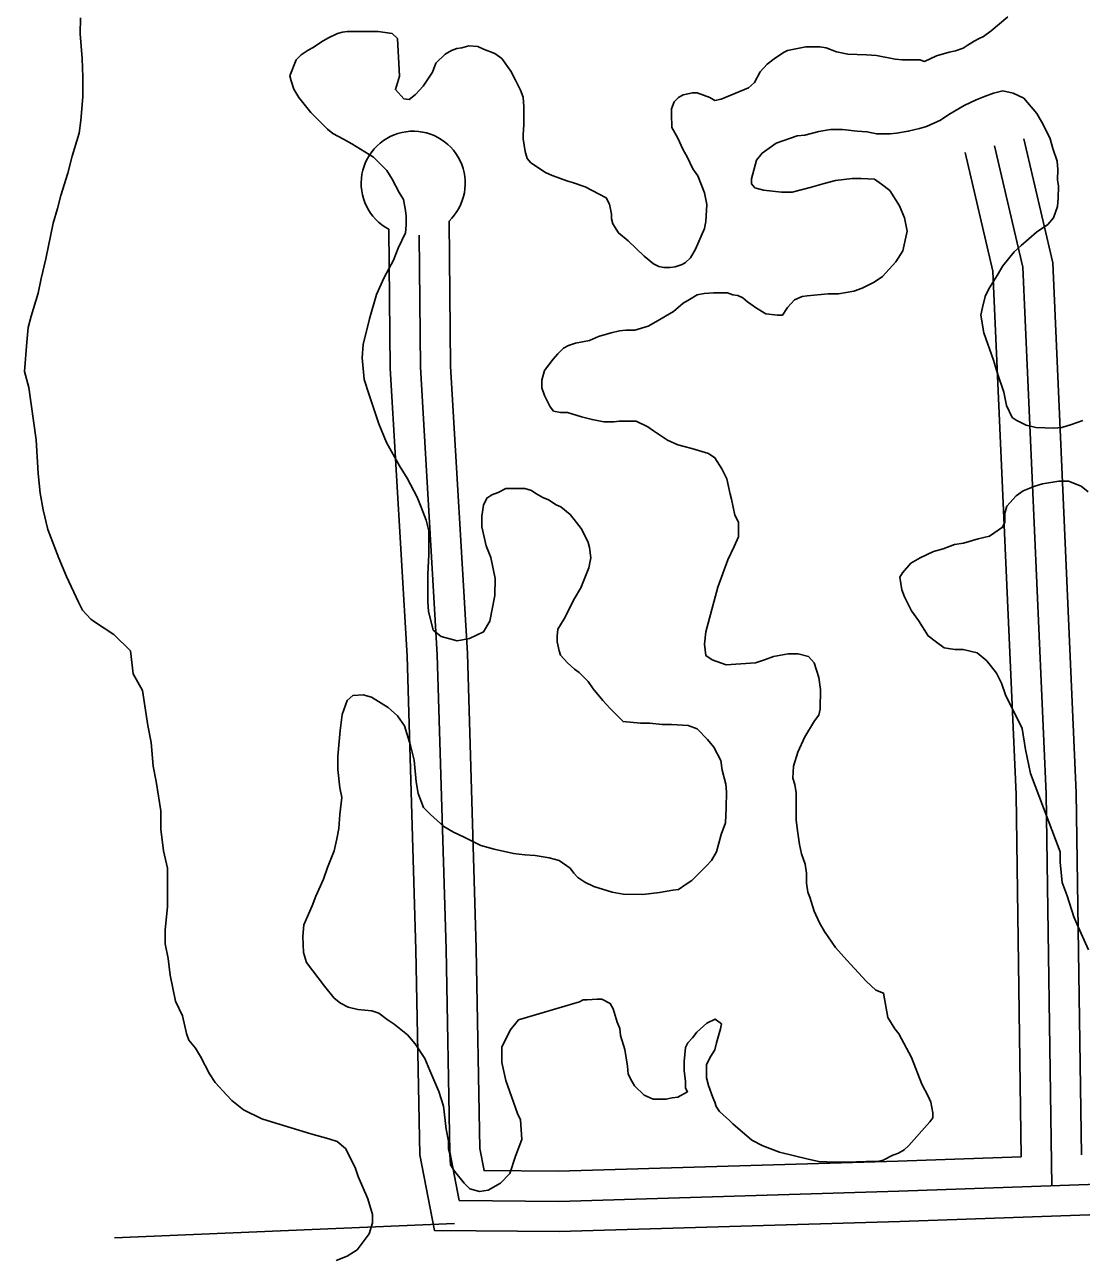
# Model space of a CAD drawing. Extents: x 3313442 to 3351311, y 721974 to 747360.
# Drawn here: x 3333451 to 3333977, y 727802 to 728415 of the extents above; entities that cross this region are included whole.
import ezdxf

# ---------------------------------------------------------------- set-up
doc = ezdxf.new("R2010")
doc.units = 0
doc.layers.add('V-ROAD-CNTR', color=7, linetype='Continuous')
doc.layers.add('V-SITE-VEGE', color=7, linetype='Continuous')

msp = doc.modelspace()

# ---------------------------------------------------------------- linework, layer by layer
at = {"layer": 'V-ROAD-CNTR'}
for points in [[(3333977.19, 727852.91), (3333974.67, 728033.01), (3333962.96, 728296.72), (3333948.5, 728358.52)], [(3333947.2, 727851.86), (3333944.68, 728032.13), (3333933.11, 728292.61), (3333919.29, 728351.68)], [(3333962.4, 727837.38), (3333959.67, 728032.57), (3333948.03, 728294.67), (3333933.89, 728355.1)], [(3334249.73, 727832.33), (3334150.96, 727828.98), (3333886.88, 727819.73), (3333717.25, 727814.68), (3333655.1, 727815.24), (3333647.83, 727852.82), (3333645.9, 727954.84), (3333641.55, 728101.11), (3333633.13, 728244.31), (3333632.46, 728313.48)], [(3333947.2, 727851.86), (3333885.9, 727849.71), (3333716.94, 727844.68), (3333679.89, 727845.02), (3333677.77, 727855.97), (3333675.9, 727955.57), (3333671.52, 728102.44), (3333663.12, 728245.33), (3333662.42, 728317.59)], [(3334264.2, 727847.83), (3334150.45, 727843.97), (3333886.39, 727834.72), (3333717.1, 727829.68), (3333667.5, 727830.13), (3333662.8, 727854.4), (3333660.9, 727955.21), (3333656.53, 728101.77), (3333648.13, 728244.82), (3333647.49, 728310.59)], [(3333495.83, 727811.58), (3333665.21, 727818.63)]]:
    msp.add_lwpolyline(points, dxfattribs=at)
msp.add_arc((3333644.57, 728336.39), 25.91, 313.51752, 242.12528, dxfattribs=at)
at = {"layer": 'V-SITE-VEGE'}
for p, q in [((3333478.88, 728418.71), (3333478.85, 728410.7)), ((3333478.85, 728410.7), (3333479.85, 728398.52)), ((3333479.85, 728398.52), (3333480.17, 728389.12)), ((3333480.17, 728389.12), (3333480.14, 728379.39)), ((3333480.14, 728379.39), (3333479.05, 728367.56)), ((3333479.05, 728367.56), (3333478.34, 728361.3)), ((3333478.34, 728361.3), (3333474.82, 728349.83)), ((3333474.82, 728349.83), (3333472.7, 728341.48)), ((3333472.7, 728341.48), (3333469.18, 728330.36)), ((3333469.18, 728330.36), (3333467.42, 728323.76)), ((3333467.42, 728323.76), (3333465.31, 728316.46)), ((3333465.31, 728316.46), (3333461.77, 728298.72)), ((3333461.77, 728298.72), (3333459.3, 728288.99)), ((3333459.3, 728288.99), (3333457.88, 728281.69)), ((3333457.88, 728281.69), (3333454.36, 728270.22)), ((3333452.95, 728264.66), (3333452.23, 728257.35)), ((3333454.36, 728270.22), (3333452.95, 728264.66)), ((3333452.23, 728257.35), (3333451.14, 728242.74)), ((3333451.14, 728242.74), (3333453.2, 728234.73)), ((3333453.2, 728234.73), (3333456.94, 728208.62)), ((3333456.94, 728208.62), (3333457.92, 728191.92)), ((3333457.92, 728191.92), (3333458.93, 728182.17)), ((3333458.93, 728182.17), (3333460.29, 728173.82)), ((3333460.29, 728173.82), (3333462.7, 728164.07)), ((3333462.7, 728164.07), (3333468.22, 728149.78)), ((3333468.22, 728149.78), (3333472.01, 728140.72)), ((3333472.01, 728140.72), (3333477.88, 728127.83)), ((3333477.88, 728127.83), (3333479.96, 728123.99)), ((3333479.96, 728123.99), (3333484.12, 728119.46)), ((3333484.12, 728119.46), (3333485.85, 728118.06)), ((3333485.85, 728118.06), (3333495.57, 728111.76)), ((3333495.57, 728111.76), (3333503.9, 728103.73)), ((3333503.9, 728103.73), (3333505.25, 728092.24)), ((3333505.25, 728092.24), (3333509.74, 728083.88)), ((3333509.74, 728083.88), (3333512.46, 728066.47)), ((3333512.46, 728066.47), (3333514.18, 728058.11)), ((3333514.18, 728058.11), (3333515.18, 728046.28)), ((3333515.18, 728046.28), (3333516.54, 728038.62)), ((3333516.54, 728038.62), (3333518.93, 728024)), ((3333518.93, 728024), (3333518.9, 728014.95)), ((3333518.9, 728014.95), (3333520.25, 728004.16)), ((3333520.25, 728004.16), (3333522.31, 727995.46)), ((3333522.31, 727995.46), (3333522.25, 727976.32)), ((3333522.25, 727976.32), (3333521.16, 727964.84)), ((3333521.16, 727964.84), (3333521.14, 727957.88)), ((3333521.14, 727957.88), (3333522.51, 727950.57)), ((3333522.51, 727950.57), (3333523.52, 727942.22)), ((3333523.52, 727942.22), (3333526.26, 727929.33)), ((3333526.26, 727929.33), (3333529.72, 727922.02)), ((3333529.72, 727922.02), (3333531.77, 727913.31)), ((3333531.77, 727913.31), (3333532.8, 727909.83)), ((3333532.8, 727909.83), (3333536.27, 727905.99)), ((3333536.27, 727905.99), (3333538.69, 727901.8)), ((3333538.69, 727901.8), (3333543.19, 727893.09)), ((3333543.19, 727893.09), (3333545.95, 727888.91)), ((3333545.95, 727888.91), (3333551.85, 727882.62)), ((3333551.85, 727882.62), (3333554.27, 727879.83)), ((3333554.27, 727879.83), (3333560.17, 727875.29)), ((3333560.17, 727875.29), (3333569.21, 727870.73)), ((3333569.21, 727870.73), (3333574.07, 727869.32)), ((3333574.07, 727869.32), (3333593.54, 727863.34)), ((3333593.54, 727863.34), (3333602.57, 727860.87)), ((3333602.57, 727860.87), (3333606.74, 727859.47)), ((3333606.74, 727859.47), (3333610.91, 727855.98)), ((3333610.91, 727855.98), (3333615.74, 727846.57)), ((3333615.74, 727846.57), (3333617.12, 727842.04)), ((3333617.12, 727842.04), (3333621.96, 727830.89)), ((3333621.96, 727830.89), (3333624.36, 727823.22)), ((3333624.36, 727823.22), (3333624.35, 727819.05)), ((3333624.35, 727819.05), (3333622.59, 727813.49)), ((3333622.59, 727813.49), (3333616.65, 727805.5)), ((3333616.65, 727805.5), (3333611.77, 727802.39)), ((3333611.77, 727802.39), (3333606.19, 727800.32))]:
    msp.add_line(p, q, dxfattribs=at)
for points in [[(3333786.19, 728340.06), (3333783.77, 728343.55), (3333781.01, 728349.47), (3333778.93, 728352.96), (3333776.17, 728359.23), (3333773.4, 728364.11), (3333773.08, 728370.72), (3333773.09, 728373.51), (3333774.49, 728376.98), (3333776.59, 728379.06), (3333779.02, 728380.45), (3333783.55, 728381.47), (3333785.99, 728381.47), (3333792.24, 728379.01), (3333794.67, 728377.61), (3333797.81, 728378.3), (3333811.4, 728383.82), (3333814.54, 728386.59), (3333817.34, 728391.8), (3333820.83, 728395.61), (3333824.32, 728398.38), (3333828.85, 728401.5), (3333830.95, 728402.54), (3333840, 728404.24), (3333846.96, 728404.22), (3333850.09, 728403.86), (3333855.3, 728401.76), (3333860.86, 728400.69), (3333870.25, 728400.31), (3333875.12, 728399.95), (3333884.51, 728398.18), (3333887.99, 728397.82), (3333896.69, 728397.79), (3333899.12, 728397.08), (3333905.05, 728399.85), (3333911.32, 728401.57), (3333914.45, 728402.25), (3333918.28, 728403.63), (3333920.38, 728405.01), (3333923.86, 728407.09), (3333926.3, 728408.47), (3333928.39, 728409.51), (3333932.23, 728412.28), (3333940.6, 728419.21)], [(3333650.95, 728168.64), (3333648.54, 728175.26), (3333646.47, 728180.14), (3333641.63, 728189.55), (3333637.82, 728195.83), (3333631.25, 728207.33), (3333627.46, 728216.74), (3333622.64, 728231.02), (3333620.22, 728238.68), (3333619.22, 728249.47), (3333619.59, 728256.08), (3333622.77, 728268.95), (3333626.29, 728281.11), (3333630.14, 728289.45), (3333634.69, 728298.13), (3333637.15, 728304.04), (3333640.66, 728311.68), (3333641.02, 728315.51), (3333641.04, 728320.03), (3333640.7, 728322.81), (3333639.67, 728328.38), (3333637.59, 728331.87), (3333634.14, 728338.49), (3333631.37, 728342.68), (3333624.78, 728349.31), (3333614.02, 728355.96), (3333609.85, 728358.41), (3333604.64, 728361.21), (3333601.86, 728363.31), (3333593.54, 728371.69), (3333587.65, 728379.01), (3333585.23, 728383.2), (3333583.85, 728387.38), (3333583.16, 728389.82), (3333586.33, 728397.81), (3333588.77, 728400.24), (3333592.26, 728402.66), (3333594.7, 728404.04), (3333598.88, 728406.81), (3333602.02, 728408.54), (3333606.9, 728410.96), (3333609.34, 728411.65), (3333611.77, 728411.99), (3333627.08, 728411.93), (3333634.04, 728410.87), (3333636.81, 728408.42), (3333637.79, 728389.63), (3333635.68, 728383.02), (3333639.84, 728378.49), (3333642.62, 728378.13), (3333645.76, 728380.55), (3333649.61, 728384.72), (3333654.15, 728391.66), (3333655.91, 728396.18), (3333660.45, 728400.69), (3333663.58, 728402.42), (3333666.37, 728403.45), (3333668.81, 728403.79), (3333672.29, 728404.82), (3333676.81, 728404.46), (3333679.59, 728403.06), (3333685.15, 728400.95), (3333688.62, 728398.5), (3333693.12, 728392.22), (3333695.54, 728387.69), (3333697.96, 728382.81), (3333699.34, 728379.33), (3333699.67, 728374.45), (3333699.64, 728365.41), (3333699.28, 728360.54), (3333699.27, 728358.45), (3333700.29, 728352.18), (3333701.33, 728348.7), (3333703.06, 728346.61), (3333710.35, 728341.71), (3333713.82, 728340.31), (3333721.47, 728337.5), (3333723.9, 728336.8), (3333730.16, 728334.69), (3333740.58, 728329.08), (3333742.3, 728325.94), (3333743.33, 728321.07), (3333743.32, 728318.63), (3333744.01, 728316.2), (3333746.78, 728311.66), (3333751.64, 728307.82), (3333759.61, 728300.14), (3333764.12, 728296.29), (3333766.9, 728294.89), (3333769.34, 728294.54), (3333772.47, 728294.53), (3333774.9, 728294.86), (3333778.39, 728295.9), (3333780.13, 728296.94), (3333782.57, 728299.36), (3333785.03, 728303.53), (3333789.58, 728313.95), (3333790.29, 728317.43), (3333790.67, 728325.78), (3333789.65, 728331.7), (3333786.19, 728340.06)], [(3333938.09, 728295.35), (3333943.68, 728302.29), (3333947.17, 728305.41), (3333954.85, 728311.99), (3333960.43, 728315.8), (3333963.23, 728319.27), (3333965.33, 728324.83), (3333965.69, 728329), (3333965.72, 728334.92), (3333965.38, 728338.05), (3333965.4, 728343.27), (3333965.06, 728347.45), (3333963, 728353.72), (3333961.62, 728358.59), (3333958.17, 728365.57), (3333955.06, 728371.14), (3333948.47, 728378.82), (3333943.26, 728381.27), (3333938.04, 728382.33), (3333933.52, 728381.31), (3333928.99, 728379.58), (3333924.81, 728377.86), (3333918.88, 728375.09), (3333911.21, 728370.6), (3333907.02, 728367.83), (3333900.05, 728364.72), (3333896.57, 728363.69), (3333891, 728362.32), (3333885.08, 728361.29), (3333881.95, 728360.95), (3333875.34, 728360.98), (3333870.47, 728362.04), (3333865.6, 728362.4), (3333858.3, 728363.12), (3333852.38, 728363.15), (3333846.46, 728362.12), (3333839.5, 728360.4), (3333835.67, 728360.07), (3333825.22, 728356.28), (3333818.24, 728351.43), (3333815.45, 728347.96), (3333812.98, 728338.58), (3333812.97, 728336.14), (3333814.71, 728334.05), (3333818.88, 728332.99), (3333827.92, 728331.91), (3333833.14, 728331.9), (3333842.19, 728334.3), (3333849.16, 728336.36), (3333854.73, 728337.74), (3333863.08, 728338.75), (3333867.61, 728338.74), (3333874.22, 728338.37), (3333877.69, 728335.92), (3333881.85, 728332.77), (3333886.7, 728325.1), (3333889.11, 728319.18), (3333890.48, 728312.56), (3333888.36, 728302.83), (3333884.86, 728297.27), (3333878.23, 728289.99), (3333874.04, 728287.22), (3333868.12, 728284.11), (3333863.94, 728282.73), (3333856.28, 728281.36), (3333851.06, 728281.38), (3333840.62, 728280.37), (3333838.18, 728280.04), (3333834.35, 728278.31), (3333830.85, 728274.49), (3333828.4, 728270.67), (3333825.97, 728270.68), (3333820.06, 728271.4), (3333815.54, 728274.2), (3333811.03, 728277.34), (3333808.6, 728279.44), (3333806.17, 728280.49), (3333803.74, 728280.85), (3333800.96, 728281.9), (3333794, 728281.93), (3333789.47, 728281.59), (3333785.99, 728280.91), (3333782.15, 728278.49), (3333779.02, 728276.76), (3333774.13, 728272.6), (3333765.41, 728267.41), (3333761.58, 728265.34), (3333754.96, 728263.27), (3333750.44, 728263.29), (3333747.31, 728262.95), (3333743.13, 728261.92), (3333736.86, 728260.2), (3333732.33, 728258.13), (3333725.37, 728256.76), (3333721.88, 728255.73), (3333719.44, 728254.35), (3333716.65, 728251.57), (3333714.2, 728248.8), (3333710.01, 728243.24), (3333708.6, 728238.38), (3333708.59, 728234.55)], [(3333977.84, 728218.32), (3333972.27, 728216.25), (3333967.39, 728214.87), (3333963.56, 728214.54), (3333954.52, 728214.92), (3333949.65, 728215.98), (3333944.78, 728218.43), (3333942.7, 728219.83), (3333939.94, 728225.75), (3333938.57, 728232.37), (3333935.47, 728241.77), (3333933.41, 728248.39), (3333928.58, 728261.98), (3333927.22, 728270.68), (3333927.93, 728274.51), (3333929.34, 728280.07), (3333931.09, 728283.89), (3333935.29, 728290.49), (3333938.09, 728295.35)], [(3333708.59, 728234.55), (3333709.97, 728230.72), (3333712.73, 728225.14), (3333714.46, 728223.05), (3333717.94, 728222.34), (3333721.42, 728222.33), (3333728.37, 728220.22), (3333733.59, 728218.81), (3333739.5, 728217.74), (3333744.37, 728217.73), (3333747.15, 728218.06), (3333755.5, 728218.04), (3333761.41, 728215.23), (3333764.19, 728213.13), (3333771.13, 728208.59), (3333776.34, 728206.13), (3333779.47, 728205.43), (3333783.29, 728204.37), (3333791.64, 728201.91), (3333794.76, 728199.81), (3333798.22, 728194.23), (3333800.64, 728189.35), (3333802.35, 728181.69), (3333803.04, 728179.25), (3333804.75, 728171.24), (3333806.48, 728167.76), (3333806.45, 728160.45), (3333804.35, 728155.59), (3333801.2, 728148.99), (3333796.28, 728135.43), (3333790.29, 728113.19), (3333789.57, 728106.93), (3333790.25, 728101.36), (3333793.37, 728099.26), (3333800.32, 728096.8), (3333814.94, 728097.79), (3333819.46, 728099.17), (3333824, 728100.89), (3333831.31, 728102.26), (3333836.18, 728102.24), (3333841.39, 728100.83), (3333844.16, 728097.69), (3333846.57, 728090.38), (3333847.25, 728084.46), (3333847.22, 728074.72), (3333846.51, 728071.59), (3333844.41, 728068.81), (3333839.52, 728060.82), (3333836.01, 728053.18), (3333833.9, 728046.23), (3333833.53, 728040.32), (3333834.56, 728037.18), (3333835.25, 728033.01), (3333835.2, 728019.44), (3333835.88, 728014.21), (3333836.89, 728007.25), (3333837.92, 728002.72), (3333839.65, 727997.5), (3333840.33, 727992.97), (3333840.31, 727988.1), (3333840.99, 727983.58), (3333842.03, 727981.14), (3333844.09, 727974.17), (3333846.85, 727968.25), (3333849.27, 727964.06), (3333854.81, 727956.04), (3333860.36, 727949.76), (3333870.06, 727939.29), (3333874.92, 727934.75), (3333878.74, 727933.34), (3333880.79, 727921.16), (3333884.25, 727915.58), (3333886.33, 727913.14), (3333892.55, 727901.29), (3333897.73, 727888.05), (3333900.84, 727882.12), (3333902.22, 727878.98), (3333903.24, 727873.76), (3333903.23, 727871.33), (3333901.83, 727869.24), (3333891.36, 727857.45), (3333888.91, 727855.37), (3333886.12, 727853.64), (3333883.34, 727852.6), (3333878.46, 727850.19), (3333875.67, 727849.5), (3333870.1, 727849.52), (3333860.36, 727849.2), (3333854.45, 727849.22), (3333846.44, 727849.6), (3333841.23, 727850.66), (3333826.98, 727854.19), (3333818.64, 727857.35), (3333813.08, 727860.15), (3333803.71, 727868.19), (3333801.98, 727869.93), (3333797.12, 727874.47), (3333795.39, 727876.91), (3333794.7, 727879), (3333793.67, 727881.44), (3333791.6, 727887.36)], [(3333980.76, 727954.91), (3333974.89, 727967.81), (3333973.51, 727971.29), (3333970.07, 727981.74), (3333967.66, 727988.36), (3333966.65, 727998.45), (3333966.67, 728003.67), (3333951.84, 728042.69), (3333949.44, 728054.53), (3333947.74, 728064.98), (3333939.45, 728081.71), (3333937.38, 728087.63), (3333934.96, 728092.51), (3333930.11, 728098.79), (3333925.25, 728102.64), (3333918.3, 728104.4), (3333914.12, 728104.41), (3333910.99, 728104.77), (3333908.91, 728105.12), (3333905.09, 728107.92), (3333900.92, 728111.07), (3333896.08, 728118.74), (3333892.62, 728123.62), (3333889.16, 728130.59), (3333887.78, 728134.08), (3333886.76, 728140.34), (3333888.16, 728142.43), (3333892.35, 728147.28), (3333896.88, 728150.05), (3333903.5, 728153.16), (3333908.38, 728154.53), (3333913.96, 728156.6), (3333918.48, 728157.28), (3333925.79, 728159.35), (3333931.37, 728160.72), (3333937.99, 728165.22), (3333939.04, 728167.65), (3333939.06, 728172.17), (3333940.12, 728175.65), (3333944.66, 728180.85), (3333948.15, 728183.28), (3333954.07, 728185.69), (3333957.9, 728186.72), (3333965.91, 728188.09), (3333970.78, 728188.07), (3333977.03, 728185.61), (3333980.5, 728182.82)], [(3333643.26, 728056.63), (3333644.97, 728049.32), (3333645.98, 728038.52), (3333647, 728032.61), (3333649.76, 728025.64), (3333653.23, 728022.15), (3333659.82, 728016.21), (3333664.68, 728013.41), (3333669.89, 728010.96), (3333678.23, 728006.75), (3333684.83, 728004.99), (3333694.57, 728002.87), (3333700.14, 728002.15), (3333705.35, 728001.79), (3333712.31, 728000.72), (3333717.18, 727999.31), (3333722.73, 727995.46), (3333724.46, 727993.02), (3333726.54, 727990.93), (3333730.01, 727988.48), (3333734.53, 727986.38), (3333743.57, 727983.56), (3333749.13, 727982.5), (3333758.87, 727982.47), (3333767.22, 727983.48), (3333773.84, 727984.5), (3333776.62, 727984.84), (3333780.46, 727987.61), (3333783.25, 727989.34), (3333790.58, 727996.62), (3333793.03, 727999.4), (3333795.48, 728003.57), (3333797.94, 728012.26), (3333800.05, 728018.16), (3333800.42, 728025.47), (3333800.45, 728033.47), (3333800.12, 728037.3), (3333798.4, 728044.27), (3333797.72, 728049.14), (3333794.26, 728055.76), (3333791.15, 728059.6), (3333785.95, 728064.84), (3333781.43, 728066.59), (3333773.08, 728066.97), (3333768.56, 728066.98), (3333762.29, 728067.7), (3333757.77, 728067.72), (3333749.08, 728068.44), (3333742.49, 728075.08), (3333739.02, 728078.92), (3333734.17, 728084.85), (3333731.75, 728088.34), (3333727.24, 728092.87), (3333724.81, 728094.62), (3333721.34, 728097.77), (3333717.87, 728101.6), (3333717.19, 728103.69), (3333716.16, 728108.22), (3333716.17, 728111.01), (3333716.53, 728114.48), (3333719.68, 728119.69), (3333724.93, 728129.77), (3333728.08, 728134.97), (3333731.94, 728145.05), (3333733, 728149.92), (3333732.32, 728155.14), (3333731.64, 728157.58), (3333729.56, 728162.11), (3333728.18, 728164.55), (3333724.72, 728169.08), (3333722.64, 728171.53), (3333718.13, 728175.37), (3333715.7, 728176.42), (3333711.88, 728178.87), (3333709.1, 728179.92), (3333705.63, 728182.02), (3333703.54, 728183.42), (3333700.07, 728184.48), (3333690.67, 728184.51), (3333686.84, 728182.44), (3333683.7, 728181.4), (3333681.26, 728179.67), (3333679.51, 728176.2), (3333678.79, 728170.63), (3333678.77, 728165.41), (3333680.83, 728156.01), (3333683.25, 728150.09), (3333685.3, 728139.64), (3333685.27, 728131.29), (3333682.79, 728118.43), (3333679.64, 728113.22), (3333672.67, 728109.76), (3333666.4, 728108.74), (3333658.41, 728110.85), (3333654.59, 728114), (3333652.19, 728123.4), (3333651.85, 728127.93), (3333651.9, 728141.84), (3333652.28, 728151.59), (3333652.33, 728163.42), (3333650.95, 728168.64)], [(3333791.6, 727887.36), (3333790.57, 727891.2), (3333790.59, 727897.81), (3333792.69, 727901.98), (3333794.79, 727905.1), (3333795.5, 727908.58), (3333797.61, 727915.53), (3333797.97, 727917.96), (3333794.84, 727920.41), (3333790.66, 727918.33), (3333785.77, 727913.83), (3333783.68, 727911.05), (3333781.23, 727908.63), (3333780.18, 727906.2), (3333779.46, 727899.24), (3333779.45, 727894.71), (3333780.12, 727889.49), (3333780.11, 727886.01), (3333781.15, 727884.27), (3333776.27, 727881.5), (3333773.48, 727881.17), (3333770.35, 727880.48), (3333764.09, 727880.5), (3333759.57, 727882.6), (3333754.71, 727887.14), (3333753.33, 727889.58), (3333751.6, 727893.07), (3333751.27, 727896.9), (3333749.91, 727905.26), (3333747.84, 727912.22), (3333747.51, 727915.7), (3333746.13, 727918.84), (3333744.06, 727925.45), (3333742.68, 727928.24), (3333738.51, 727930.34), (3333736.07, 727930.35), (3333731.2, 727930.02), (3333729.12, 727930.03), (3333727.37, 727928.99), (3333697.07, 727920.05), (3333692.88, 727914.84), (3333688.67, 727906.51), (3333688.65, 727898.85), (3333690.7, 727889.8), (3333696.56, 727873.43), (3333697.94, 727870.29), (3333698.6, 727860.55), (3333695.44, 727852.2), (3333692.63, 727843.52), (3333688.09, 727838.66), (3333681.82, 727835.2), (3333677.64, 727834.52), (3333672.77, 727835.93), (3333670, 727838.72), (3333665.15, 727844.66), (3333663.07, 727847.79), (3333662.74, 727853.01), (3333662.06, 727855.8), (3333662.07, 727859.63), (3333661.05, 727865.55), (3333659.69, 727877.03), (3333657.28, 727884.34), (3333652.79, 727894.8), (3333650.38, 727900.72), (3333645.53, 727908.05), (3333641.72, 727912.58), (3333635.13, 727917.83), (3333631.66, 727920.27), (3333627.49, 727923.42), (3333624.02, 727924.47), (3333617.06, 727925.2), (3333612.19, 727926.26), (3333608.37, 727928.36), (3333605.25, 727930.8), (3333600.4, 727936.73), (3333591.39, 727948.59), (3333590.02, 727953.47), (3333589.7, 727961.47), (3333590.07, 727967.39), (3333594.27, 727976.77), (3333596.03, 727981.64), (3333599.89, 727989.97), (3333601.99, 727995.88), (3333605.15, 728004.22), (3333606.57, 728010.13), (3333607.63, 728015.34), (3333608, 728022.3), (3333609.07, 728030.65), (3333608.05, 728035.52), (3333607.03, 728044.57), (3333607.05, 728051.19), (3333608.14, 728064.05), (3333609.21, 728072.05), (3333611.67, 728079.01), (3333614.46, 728081.43), (3333619.69, 728081.76), (3333623.86, 728080.7), (3333632.19, 728075.46), (3333636.7, 728071.26), (3333640.16, 728066.38), (3333643.26, 728056.63)]]:
    msp.add_lwpolyline(points, dxfattribs=at)

doc.saveas('drawing.dxf')
